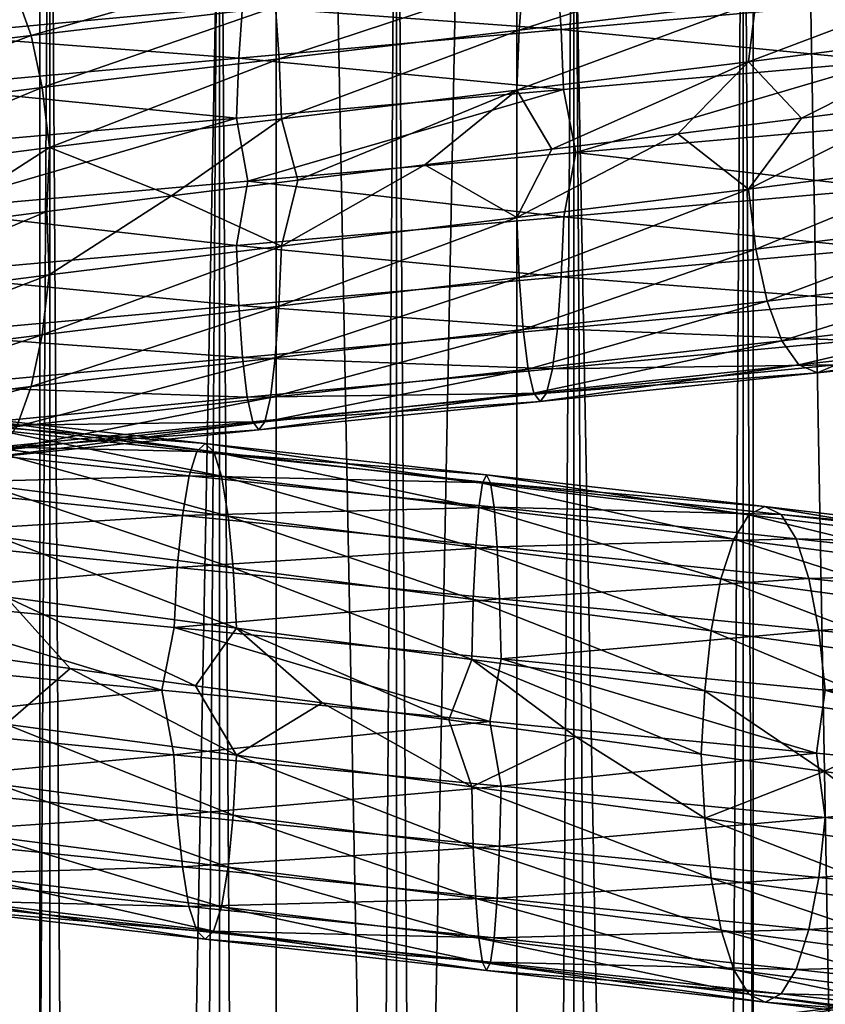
# Model space of a CAD drawing. Header units: metres. Extents: x -109 to 109, y -917 to 389.
# Tile 434 of 656: x -4 to 4, y -452 to -442. Entities that reach past the tile are written whole.
import ezdxf

# ---------------------------------------------------------------- set-up
doc = ezdxf.new("R2010")
doc.units = ezdxf.units.M
doc.layers.add('solid_24503124_XXX_01_SW0001', color=7, linetype='CONTINUOUS')
doc.layers.add('solid_24503124_XXX_01_SW0001_01', color=7, linetype='CONTINUOUS')

msp = doc.modelspace()

# ---------------------------------------------------------------- linework, layer by layer
at = {"layer": 'solid_24503124_XXX_01_SW0001'}
for points in [[(-5.794521, -410, 11.637158), (-5.795265, -535, 11.636799), (-3.557269, -535, 12.503851)], [(-3.557472, -410, -12.503769), (-3.557269, -535, -12.503851), (-5.795265, -535, -11.636799)], [(-3.557472, -410, -12.503769), (-5.795265, -535, -11.636799), (-5.794586, -410, -11.637126)], [(-5.794521, -410, 11.637158), (-3.557269, -535, 12.503851), (-3.557692, -410, 12.503706)], [(-3.557692, -410, 12.503706), (-3.557269, -535, 12.503851), (-1.199402, -410, 12.944548)], [(-1.199508, -410, -12.944538), (-3.557269, -535, -12.503851), (-3.557472, -410, -12.503769)], [(-1.199402, -410, 12.944548), (-3.557269, -535, 12.503851), (-1.198704, -535, 12.944597)], [(-1.199508, -410, -12.944538), (-1.198704, -535, -12.944597), (-3.557269, -535, -12.503851)], [(1.19961, -410, -12.944529), (-1.198704, -535, -12.944597), (-1.199508, -410, -12.944538)], [(1.19961, -410, -12.944529), (1.198704, -535, -12.944597), (-1.198704, -535, -12.944597)], [(-4.996175, -701, -406.876648), (-4.996158, -437, -406.876648), (-3.457402, -437, -407.765076)], [(-3.457262, -701, -407.765137), (-4.996175, -701, -406.876648), (-3.457402, -437, -407.765076)], [(-4.996175, -701, -393.123352), (-3.457262, -701, -392.234863), (-4.996158, -437, -393.123352)], [(-3.457262, -701, -392.234863), (-3.457402, -437, -392.234924), (-4.996158, -437, -393.123352)], [(-3.457262, -701, -407.765137), (-3.457402, -437, -407.765076), (-1.767193, -437, -408.31427)], [(-1.767249, -701, -391.68576), (-1.767193, -437, -391.68573), (-3.457402, -437, -392.234924)], [(-3.457262, -701, -392.234863), (-1.767249, -701, -391.68576), (-3.457402, -437, -392.234924)], [(-1.767249, -701, -408.31424), (-3.457262, -701, -407.765137), (-1.767193, -437, -408.31427)], [(-1.767249, -701, -408.31424), (0, -437, -408.5), (0, -701, -408.5)], [(-1.767249, -701, -408.31424), (-1.767193, -437, -408.31427), (0, -437, -408.5)], [(-1.767249, -701, -391.68576), (0, -701, -391.5), (-1.767193, -437, -391.68573)], [(-1.767193, -437, -391.68573), (0, -701, -391.5), (0, -437, -391.5)], [(1.767249, -701, -391.68576), (1.767193, -437, -391.68573), (0, -437, -391.5)], [(0, -701, -391.5), (1.767249, -701, -391.68576), (0, -437, -391.5)], [(-3.643753, -442.395111, 13.835573), (-3.787022, -441.997223, 14.379574), (-1.256551, -441.710876, 14.817051)], [(-1.209014, -442.108765, 14.256499), (-3.643753, -442.395111, 13.835573), (-1.256551, -441.710876, 14.817051)], [(-3.643753, -442.395111, 13.835573), (-5.969793, -442.683044, 13.003073), (-3.787022, -441.997223, 14.379574)], [(-4.487977, -441.993988, 17.041147), (-4.631541, -442.390472, 17.586271), (-1.536766, -442.104126, 18.121307)], [(-1.536766, -442.104126, 18.121307), (-4.631541, -442.390472, 17.586271), (-1.573492, -442.621887, 18.554369)], [(-3.533431, -442.913879, 13.416671), (-3.643753, -442.395111, 13.835573), (-1.209014, -442.108765, 14.256499)], [(-1.172408, -442.627533, 13.824853), (-3.533431, -442.913879, 13.416671), (-1.209014, -442.108765, 14.256499)], [(-5.789044, -443.201813, 12.609377), (-5.969793, -442.683044, 13.003073), (-3.643753, -442.395111, 13.835573)], [(-3.533431, -442.913879, 13.416671), (-5.789044, -443.201813, 12.609377), (-3.643753, -442.395111, 13.835573)], [(-4.631541, -442.390472, 17.586271), (-4.742226, -442.908234, 18.006548), (-1.573492, -442.621887, 18.554369)], [(-1.573492, -442.621887, 18.554369), (-4.742226, -442.908234, 18.006548), (-1.597123, -443.22049, 18.833017)], [(-3.462639, -443.513092, 13.147872), (-3.533431, -442.913879, 13.416671), (-1.172408, -442.627533, 13.824853)], [(-1.148919, -443.226746, 13.547875), (-3.462639, -443.513092, 13.147872), (-1.172408, -442.627533, 13.824853)], [(-5.673062, -443.801025, 12.356751), (-5.789044, -443.201813, 12.609377), (-3.533431, -442.913879, 13.416671)], [(-3.462639, -443.513092, 13.147872), (-5.673062, -443.801025, 12.356751), (-3.533431, -442.913879, 13.416671)], [(-4.742226, -442.908234, 18.006548), (-4.813445, -443.506836, 18.27697), (-1.597123, -443.22049, 18.833017)], [(1.666388, -442.93573, 18.826981), (-1.597123, -443.22049, 18.833017), (-1.481756, -443.848053, 18.941637)], [(1.198747, -442.941956, 13.543532), (-0.984572, -443.839661, 13.463732), (-1.148919, -443.226746, 13.547875)], [(1.198747, -442.941956, 13.543532), (0.28334, -443.684723, 13.496991), (-0.984572, -443.839661, 13.463732)], [(-1.597123, -443.22049, 18.833017), (-4.813445, -443.506836, 18.27697), (-4.72477, -444.134918, 18.402096)], [(-1.597123, -443.22049, 18.833017), (-4.72477, -444.134918, 18.402096), (-1.481756, -443.848053, 18.941637)], [(-1.148919, -443.226746, 13.547875), (-2.245866, -443.995331, 13.311035), (-3.462639, -443.513092, 13.147872)], [(-1.148919, -443.226746, 13.547875), (-0.984572, -443.839661, 13.463732), (-2.245866, -443.995331, 13.311035)], [(-3.462639, -443.513092, 13.147872), (-4.699156, -444.308228, 12.655639), (-5.673062, -443.801025, 12.356751)], [(-3.462639, -443.513092, 13.147872), (-3.488472, -444.151611, 13.040782), (-4.699156, -444.308228, 12.655639)], [(-3.462639, -443.513092, 13.147872), (-2.245866, -443.995331, 13.311035), (-3.488472, -444.151611, 13.040782)], [(-1.481756, -443.848053, 18.941637), (-4.72477, -444.134918, 18.402096), (-1.597285, -444.490936, 18.834936)], [(-1.149082, -444.497192, 13.549793), (-2.245866, -443.995331, 13.311035), (-0.984572, -443.839661, 13.463732)], [(-3.463129, -444.783539, 13.149733), (-3.488472, -444.151611, 13.040782), (-2.245866, -443.995331, 13.311035)], [(-1.149082, -444.497192, 13.549793), (-3.463129, -444.783539, 13.149733), (-2.245866, -443.995331, 13.311035)], [(-5.673865, -445.071472, 12.3585), (-4.699156, -444.308228, 12.655639), (-3.488472, -444.151611, 13.040782)], [(-3.463129, -444.783539, 13.149733), (-5.673865, -445.071472, 12.3585), (-3.488472, -444.151611, 13.040782)], [(-4.72477, -444.134918, 18.402096), (-4.813935, -444.777283, 18.27883), (-1.597285, -444.490936, 18.834936)], [(-1.597285, -444.490936, 18.834936), (-4.813935, -444.777283, 18.27883), (-1.573796, -445.090149, 18.557959)], [(-3.534348, -445.382141, 13.420156), (-3.463129, -444.783539, 13.149733), (-1.149082, -444.497192, 13.549793)], [(-1.172713, -445.095795, 13.828443), (-3.534348, -445.382141, 13.420156), (-1.149082, -444.497192, 13.549793)], [(-5.790548, -445.670074, 12.612651), (-5.673865, -445.071472, 12.3585), (-3.463129, -444.783539, 13.149733)], [(-3.534348, -445.382141, 13.420156), (-5.790548, -445.670074, 12.612651), (-3.463129, -444.783539, 13.149733)], [(-4.813935, -444.777283, 18.27883), (-4.743143, -445.376495, 18.010031), (-1.573796, -445.090149, 18.557959)], [(-1.573796, -445.090149, 18.557959), (-4.743143, -445.376495, 18.010031), (-1.537191, -445.608917, 18.126312)], [(-3.645032, -445.899902, 13.840431), (-3.534348, -445.382141, 13.420156), (-1.172713, -445.095795, 13.828443)], [(-1.209438, -445.613556, 14.261505), (-3.645032, -445.899902, 13.840431), (-1.172713, -445.095795, 13.828443)], [(-5.971889, -446.187836, 13.007638), (-5.790548, -445.670074, 12.612651), (-3.534348, -445.382141, 13.420156)], [(-3.645032, -445.899902, 13.840431), (-5.971889, -446.187836, 13.007638), (-3.534348, -445.382141, 13.420156)], [(-4.743143, -445.376495, 18.010031), (-4.632821, -445.895264, 17.591129), (-1.537191, -445.608917, 18.126312)], [(-1.537191, -445.608917, 18.126312), (-4.632821, -445.895264, 17.591129), (-1.489654, -446.006805, 17.565762)], [(-3.788597, -446.296387, 14.385555), (-3.645032, -445.899902, 13.840431), (-1.209438, -445.613556, 14.261505)], [(-1.257074, -446.01004, 14.823214), (-3.788597, -446.296387, 14.385555), (-1.209438, -445.613556, 14.261505)], [(-6.2071, -446.58432, 13.519962), (-5.971889, -446.187836, 13.007638), (-3.645032, -445.899902, 13.840431)], [(-3.788597, -446.296387, 14.385555), (-6.2071, -446.58432, 13.519962), (-3.645032, -445.899902, 13.840431)], [(-4.632821, -445.895264, 17.591129), (-4.489552, -446.293152, 17.047129), (-1.489654, -446.006805, 17.565762)], [(-1.489654, -446.006805, 17.565762), (-4.489552, -446.293152, 17.047129), (-1.433726, -446.25, 16.906275)], [(-3.957349, -446.537964, 15.026319), (-3.788597, -446.296387, 14.385555), (-1.257074, -446.01004, 14.823214)], [(-1.313066, -446.251617, 15.483471), (-3.957349, -446.537964, 15.026319), (-1.257074, -446.01004, 14.823214)], [(-4.859838, -446.23703, -16.248648), (-1.991731, -446.548645, -16.842369), (-5.049712, -446.478607, -16.883482)], [(-4.655219, -446.157043, -15.564514), (-1.907871, -446.468658, -16.133238), (-4.859838, -446.23703, -16.248648)], [(-1.907871, -446.468658, -16.133238), (-1.991731, -446.548645, -16.842369), (-4.859838, -446.23703, -16.248648)], [(-1.824042, -446.550262, -15.424361), (-1.907871, -446.468658, -16.133238), (-4.655219, -446.157043, -15.564514)], [(-4.450674, -446.238647, -14.880627), (-1.824042, -446.550262, -15.424361), (-4.655219, -446.157043, -15.564514)], [(-1.746316, -446.793457, -14.767099), (-1.824042, -446.550262, -15.424361), (-4.450674, -446.238647, -14.880627)], [(-4.261023, -446.481842, -14.246534), (-1.746316, -446.793457, -14.767099), (-4.450674, -446.238647, -14.880627)], [(-4.489552, -446.293152, 17.047129), (-4.320997, -446.536346, 16.407114), (-1.433726, -446.25, 16.906275)], [(-1.433726, -446.25, 16.906275), (-4.320997, -446.536346, 16.407114), (-1.373407, -446.331604, 16.195002)], [(-4.320997, -446.536346, 16.407114), (-4.139206, -446.61795, 15.716842), (-1.373407, -446.331604, 16.195002)], [(-4.139206, -446.61795, 15.716842), (-3.957349, -446.537964, 15.026319), (-1.313066, -446.251617, 15.483471)], [(-1.373407, -446.331604, 16.195002), (-4.139206, -446.61795, 15.716842), (-1.313066, -446.251617, 15.483471)], [(-5.049712, -446.478607, -16.883482), (-2.069548, -446.790222, -17.500401), (-5.211246, -446.875092, -17.423563)], [(-1.991731, -446.548645, -16.842369), (-2.069548, -446.790222, -17.500401), (-5.049712, -446.478607, -16.883482)], [(-1.68025, -447.191345, -14.208438), (-1.746316, -446.793457, -14.767099), (-4.261023, -446.481842, -14.246534)], [(-4.099822, -446.87973, -13.707567), (-1.68025, -447.191345, -14.208438), (-4.261023, -446.481842, -14.246534)], [(-1.907871, -446.468658, -16.133238), (0.895909, -446.78183, -16.221426), (-1.991731, -446.548645, -16.842369)], [(0.856544, -446.863434, -15.508676), (0.895909, -446.78183, -16.221426), (-1.907871, -446.468658, -16.133238)], [(-1.824042, -446.550262, -15.424361), (0.856544, -446.863434, -15.508676), (-1.907871, -446.468658, -16.133238)], [(-1.991731, -446.548645, -16.842369), (0.935289, -446.861816, -16.934435), (-2.069548, -446.790222, -17.500401)], [(0.895909, -446.78183, -16.221426), (0.935289, -446.861816, -16.934435), (-1.991731, -446.548645, -16.842369)], [(0.820045, -447.106628, -14.847821), (0.856544, -446.863434, -15.508676), (-1.824042, -446.550262, -15.424361)], [(-1.746316, -446.793457, -14.767099), (0.820045, -447.106628, -14.847821), (-1.824042, -446.550262, -15.424361)], [(-2.069548, -446.790222, -17.500401), (-2.135751, -447.186707, -18.060217), (-5.211246, -446.875092, -17.423563)], [(-2.069548, -446.790222, -17.500401), (0.971831, -447.103394, -17.596064), (-2.135751, -447.186707, -18.060217)], [(0.935289, -446.861816, -16.934435), (0.971831, -447.103394, -17.596064), (-2.069548, -446.790222, -17.500401)], [(0.789022, -447.504517, -14.286106), (0.820045, -447.106628, -14.847821), (-1.746316, -446.793457, -14.767099)], [(-1.68025, -447.191345, -14.208438), (0.789022, -447.504517, -14.286106), (-1.746316, -446.793457, -14.767099)], [(-5.211246, -446.875092, -17.423563), (-2.135751, -447.186707, -18.060217), (-5.335784, -447.392853, -17.839951)], [(-1.629377, -447.710114, -13.778247), (-1.68025, -447.191345, -14.208438), (-4.099822, -446.87973, -13.707567)], [(-3.975691, -447.398499, -13.292541), (-1.629377, -447.710114, -13.778247), (-4.099822, -446.87973, -13.707567)], [(0.971831, -447.103394, -17.596064), (1.002918, -447.499878, -18.158939), (-2.135751, -447.186707, -18.060217)], [(-2.135751, -447.186707, -18.060217), (-2.18679, -447.704468, -18.491817), (-5.335784, -447.392853, -17.839951)], [(-2.135751, -447.186707, -18.060217), (1.002918, -447.499878, -18.158939), (-2.18679, -447.704468, -18.491817)], [(0.765132, -448.023285, -13.853562), (0.789022, -447.504517, -14.286106), (-1.68025, -447.191345, -14.208438)], [(-1.629377, -447.710114, -13.778247), (0.765132, -448.023285, -13.853562), (-1.68025, -447.191345, -14.208438)], [(-5.335784, -447.392853, -17.839951), (-2.18679, -447.704468, -18.491817), (-5.415917, -447.991455, -18.107872)], [(-1.596733, -448.309326, -13.502203), (-1.629377, -447.710114, -13.778247), (-3.975691, -447.398499, -13.292541)], [(-3.896039, -447.997711, -13.026228), (-1.596733, -448.309326, -13.502203), (-3.975691, -447.398499, -13.292541)], [(1.002918, -447.499878, -18.158939), (1.026886, -448.017639, -18.592901), (-2.18679, -447.704468, -18.491817)], [(-2.18679, -447.704468, -18.491817), (-2.219632, -448.30307, -18.769527), (-5.415917, -447.991455, -18.107872)], [(-2.18679, -447.704468, -18.491817), (1.026886, -448.017639, -18.592901), (-2.219632, -448.30307, -18.769527)], [(0.749803, -448.622498, -13.576011), (0.765132, -448.023285, -13.853562), (-1.629377, -447.710114, -13.778247)], [(-1.596733, -448.309326, -13.502203), (0.749803, -448.622498, -13.576011), (-1.629377, -447.710114, -13.778247)], [(-5.415917, -447.991455, -18.107872), (-2.342073, -448.930786, -18.854181), (-5.557865, -448.618591, -18.16824)], [(-5.415917, -447.991455, -18.107872), (-2.219632, -448.30307, -18.769527), (-2.342073, -448.930786, -18.854181)], [(-3.896039, -447.997711, -13.026228), (-4.474345, -448.545013, -12.736752), (-3.254472, -448.7146, -13.101053)], [(-3.896039, -447.997711, -13.026228), (-3.254472, -448.7146, -13.101053), (-2.005516, -448.884705, -13.349423)], [(-3.896039, -447.997711, -13.026228), (-2.005516, -448.884705, -13.349423), (-1.596733, -448.309326, -13.502203)], [(1.026886, -448.017639, -18.592901), (1.042308, -448.616241, -18.872128), (-2.219632, -448.30307, -18.769527)], [(-2.219632, -448.30307, -18.769527), (0.930019, -449.243317, -18.976994), (-2.342073, -448.930786, -18.854181)], [(-1.596733, -448.309326, -13.502203), (-2.005516, -448.884705, -13.349423), (-0.743422, -449.054657, -13.479314)], [(-3.89659, -449.268158, -13.028072), (-3.254472, -448.7146, -13.101053), (-4.474345, -448.545013, -12.736752)], [(-5.557865, -448.618591, -18.16824), (-2.342073, -448.930786, -18.854181), (-5.416468, -449.261902, -18.109715)], [(-3.89659, -449.268158, -13.028072), (-1.596959, -449.579773, -13.504114), (-3.254472, -448.7146, -13.101053)], [(-1.596959, -449.579773, -13.504114), (-2.005516, -448.884705, -13.349423), (-3.254472, -448.7146, -13.101053)], [(-1.596959, -449.579773, -13.504114), (-0.743422, -449.054657, -13.479314), (-2.005516, -448.884705, -13.349423)], [(-2.342073, -448.930786, -18.854181), (-2.219858, -449.573517, -18.771439), (-5.416468, -449.261902, -18.109715)], [(-2.342073, -448.930786, -18.854181), (0.930019, -449.243317, -18.976994), (-2.219858, -449.573517, -18.771439)], [(-1.596959, -449.579773, -13.504114), (0.749909, -449.892944, -13.577932), (-0.743422, -449.054657, -13.479314)], [(0.749909, -449.892944, -13.577932), (0.522882, -449.224762, -13.489761), (-0.743422, -449.054657, -13.479314)], [(-5.416468, -449.261902, -18.109715), (-2.219858, -449.573517, -18.771439), (-5.336816, -449.861115, -17.843403)], [(-3.976723, -449.86676, -13.295992), (-1.6298, -450.178375, -13.781824), (-3.89659, -449.268158, -13.028072)], [(-1.6298, -450.178375, -13.781824), (-1.596959, -449.579773, -13.504114), (-3.89659, -449.268158, -13.028072)], [(0.930019, -449.243317, -18.976994), (1.042414, -449.886688, -18.87405), (-2.219858, -449.573517, -18.771439)], [(-2.219858, -449.573517, -18.771439), (-2.187214, -450.172699, -18.495396), (-5.336816, -449.861115, -17.843403)], [(-2.219858, -449.573517, -18.771439), (1.042414, -449.886688, -18.87405), (-2.187214, -450.172699, -18.495396)], [(-1.6298, -450.178375, -13.781824), (0.765331, -450.491547, -13.857161), (-1.596959, -449.579773, -13.504114)], [(0.765331, -450.491547, -13.857161), (0.749909, -449.892944, -13.577932), (-1.596959, -449.579773, -13.504114)], [(-5.336816, -449.861115, -17.843403), (-2.187214, -450.172699, -18.495396), (-5.212685, -450.379883, -17.428375)], [(-4.101261, -450.384521, -13.712379), (-1.68084, -450.696136, -14.213427), (-3.976723, -449.86676, -13.295992)], [(-1.68084, -450.696136, -14.213427), (-1.6298, -450.178375, -13.781824), (-3.976723, -449.86676, -13.295992)], [(1.042414, -449.886688, -18.87405), (1.027085, -450.485901, -18.596498), (-2.187214, -450.172699, -18.495396)], [(-2.187214, -450.172699, -18.495396), (-2.13634, -450.691467, -18.065205), (-5.212685, -450.379883, -17.428375)], [(-2.187214, -450.172699, -18.495396), (1.027085, -450.485901, -18.596498), (-2.13634, -450.691467, -18.065205)], [(-1.68084, -450.696136, -14.213427), (0.789299, -451.009308, -14.291121), (-1.6298, -450.178375, -13.781824)], [(0.789299, -451.009308, -14.291121), (0.765331, -450.491547, -13.857161), (-1.6298, -450.178375, -13.781824)], [(-5.212685, -450.379883, -17.428375), (-2.13634, -450.691467, -18.065205), (-5.051485, -450.777771, -16.889408)], [(-4.262795, -450.781006, -14.25246), (-1.747042, -451.092621, -14.773242), (-4.101261, -450.384521, -13.712379)], [(-1.747042, -451.092621, -14.773242), (-1.68084, -450.696136, -14.213427), (-4.101261, -450.384521, -13.712379)], [(1.027085, -450.485901, -18.596498), (1.003195, -451.004669, -18.163956), (-2.13634, -450.691467, -18.065205)], [(-2.13634, -450.691467, -18.065205), (-2.070275, -451.089386, -17.506544), (-5.051485, -450.777771, -16.889408)], [(-2.13634, -450.691467, -18.065205), (1.003195, -451.004669, -18.163956), (-2.070275, -451.089386, -17.506544)], [(-1.747042, -451.092621, -14.773242), (0.820386, -451.405792, -14.853997), (-1.68084, -450.696136, -14.213427)], [(0.820386, -451.405792, -14.853997), (0.789299, -451.009308, -14.291121), (-1.68084, -450.696136, -14.213427)], [(-5.051485, -450.777771, -16.889408), (-2.070275, -451.089386, -17.506544), (-4.861833, -451.020966, -16.255316)], [(-4.452669, -451.022583, -14.887296), (-1.824859, -451.334198, -15.431273), (-4.262795, -450.781006, -14.25246)], [(-1.824859, -451.334198, -15.431273), (-1.747042, -451.092621, -14.773242), (-4.262795, -450.781006, -14.25246)], [(-4.861833, -451.020966, -16.255316), (-1.992549, -451.332581, -16.849281), (-4.657288, -451.10257, -15.571429)], [(-2.070275, -451.089386, -17.506544), (-1.992549, -451.332581, -16.849281), (-4.861833, -451.020966, -16.255316)], [(-4.657288, -451.10257, -15.571429), (-1.908719, -451.414185, -16.140406), (-4.452669, -451.022583, -14.887296)], [(-1.908719, -451.414185, -16.140406), (-1.824859, -451.334198, -15.431273), (-4.452669, -451.022583, -14.887296)], [(1.003195, -451.004669, -18.163956), (0.972172, -451.402557, -17.60224), (-2.070275, -451.089386, -17.506544)], [(-1.992549, -451.332581, -16.849281), (-1.908719, -451.414185, -16.140406), (-4.657288, -451.10257, -15.571429)], [(-2.070275, -451.089386, -17.506544), (0.972172, -451.402557, -17.60224), (-1.992549, -451.332581, -16.849281)], [(-1.824859, -451.334198, -15.431273), (0.856928, -451.647369, -15.515626), (-1.747042, -451.092621, -14.773242)], [(0.856928, -451.647369, -15.515626), (0.820386, -451.405792, -14.853997), (-1.747042, -451.092621, -14.773242)], [(-1.992549, -451.332581, -16.849281), (0.935673, -451.645752, -16.941385), (-1.908719, -451.414185, -16.140406)], [(0.972172, -451.402557, -17.60224), (0.935673, -451.645752, -16.941385), (-1.992549, -451.332581, -16.849281)], [(-1.908719, -451.414185, -16.140406), (0.896307, -451.727356, -16.228634), (-1.824859, -451.334198, -15.431273)], [(0.896307, -451.727356, -16.228634), (0.856928, -451.647369, -15.515626), (-1.824859, -451.334198, -15.431273)], [(0.935673, -451.645752, -16.941385), (0.896307, -451.727356, -16.228634), (-1.908719, -451.414185, -16.140406)]]:
    msp.add_3dface(points, dxfattribs=at)
at = {"layer": 'solid_24503124_XXX_01_SW0001_01'}
for points in [[(-1.199402, -410, 12.944548), (-1.198704, -535, 12.944597), (1.198704, -535, 12.944597)], [(-1.199402, -410, 12.944548), (1.198704, -535, 12.944597), (1.199402, -410, 12.944548)], [(1.199402, -410, 12.944548), (1.198704, -535, 12.944597), (3.557269, -535, 12.503851)], [(1.19961, -410, -12.944529), (3.557269, -535, -12.503851), (1.198704, -535, -12.944597)], [(1.199402, -410, 12.944548), (3.557269, -535, 12.503851), (3.557692, -410, 12.503706)], [(3.557568, -410, -12.503741), (3.557269, -535, -12.503851), (1.19961, -410, -12.944529)], [(3.557692, -410, 12.503706), (3.557269, -535, 12.503851), (5.795265, -535, 11.636799)], [(5.79467, -410, -11.637084), (5.795265, -535, -11.636799), (3.557269, -535, -12.503851)], [(5.79467, -410, -11.637084), (3.557269, -535, -12.503851), (3.557568, -410, -12.503741)], [(3.557692, -410, 12.503706), (5.795265, -535, 11.636799), (5.794521, -410, 11.637158)], [(0, -701, -408.5), (0, -437, -408.5), (1.767193, -437, -408.31427)], [(1.767249, -701, -408.31424), (0, -701, -408.5), (1.767193, -437, -408.31427)], [(3.457262, -701, -392.234863), (3.457402, -437, -392.234924), (1.767193, -437, -391.68573)], [(1.767249, -701, -391.68576), (3.457262, -701, -392.234863), (1.767193, -437, -391.68573)], [(1.767249, -701, -408.31424), (1.767193, -437, -408.31427), (3.457402, -437, -407.765076)], [(3.457262, -701, -407.765137), (1.767249, -701, -408.31424), (3.457402, -437, -407.765076)], [(3.457262, -701, -392.234863), (4.996175, -701, -393.123352), (3.457402, -437, -392.234924)], [(3.457262, -701, -407.765137), (3.457402, -437, -407.765076), (4.996158, -437, -406.876648)], [(4.996175, -701, -406.876648), (3.457262, -701, -407.765137), (4.996158, -437, -406.876648)], [(4.996175, -701, -393.123352), (4.996158, -437, -393.123352), (3.457402, -437, -392.234924)], [(1.223254, -442.342773, 13.82042), (1.261447, -441.824005, 14.251929), (3.694634, -441.540802, 13.822094)], [(3.582771, -442.05957, 13.4036), (1.223254, -442.342773, 13.82042), (3.694634, -441.540802, 13.822094)], [(3.510991, -442.658783, 13.135062), (3.582771, -442.05957, 13.4036), (5.835378, -441.777954, 12.58798)], [(5.718468, -442.377167, 12.335783), (3.510991, -442.658783, 13.135062), (5.835378, -441.777954, 12.58798)], [(1.603414, -441.819366, 18.115498), (-1.536766, -442.104126, 18.121307), (1.641733, -442.337128, 18.54842)], [(-1.172408, -442.627533, 13.824853), (-1.209014, -442.108765, 14.256499), (1.261447, -441.824005, 14.251929)], [(1.223254, -442.342773, 13.82042), (-1.172408, -442.627533, 13.824853), (1.261447, -441.824005, 14.251929)], [(1.603414, -441.819366, 18.115498), (1.641733, -442.337128, 18.54842), (4.808445, -442.053925, 17.989004)], [(-1.536766, -442.104126, 18.121307), (-1.573492, -442.621887, 18.554369), (1.641733, -442.337128, 18.54842)], [(1.198747, -442.941956, 13.543532), (1.223254, -442.342773, 13.82042), (3.582771, -442.05957, 13.4036)], [(3.510991, -442.658783, 13.135062), (1.198747, -442.941956, 13.543532), (3.582771, -442.05957, 13.4036)], [(4.808445, -442.053925, 17.989004), (1.641733, -442.337128, 18.54842), (4.880658, -442.652527, 18.259163)], [(1.641733, -442.337128, 18.54842), (-1.573492, -442.621887, 18.554369), (1.666388, -442.93573, 18.826981)], [(-1.148919, -443.226746, 13.547875), (-1.172408, -442.627533, 13.824853), (1.223254, -442.342773, 13.82042)], [(1.198747, -442.941956, 13.543532), (-1.148919, -443.226746, 13.547875), (1.223254, -442.342773, 13.82042)], [(1.641733, -442.337128, 18.54842), (1.666388, -442.93573, 18.826981), (4.880658, -442.652527, 18.259163)], [(5.718468, -442.377167, 12.335783), (4.037362, -443.221466, 12.881701), (3.510991, -442.658783, 13.135062)], [(5.718468, -442.377167, 12.335783), (5.228594, -443.06839, 12.446355), (4.037362, -443.221466, 12.881701)], [(-1.573492, -442.621887, 18.554369), (-1.597123, -443.22049, 18.833017), (1.666388, -442.93573, 18.826981)], [(3.510991, -442.658783, 13.135062), (1.549632, -443.530121, 13.410167), (1.198747, -442.941956, 13.543532)], [(3.510991, -442.658783, 13.135062), (2.806424, -443.375488, 13.204194), (1.549632, -443.530121, 13.410167)], [(4.880658, -442.652527, 18.259163), (1.666388, -442.93573, 18.826981), (1.78925, -443.564148, 18.914913)], [(4.880658, -442.652527, 18.259163), (1.78925, -443.564148, 18.914913), (5.0213, -443.280609, 18.323524)], [(3.510991, -442.658783, 13.135062), (4.037362, -443.221466, 12.881701), (2.806424, -443.375488, 13.204194)], [(1.666388, -442.93573, 18.826981), (-1.481756, -443.848053, 18.941637), (1.78925, -443.564148, 18.914913)], [(1.198747, -442.941956, 13.543532), (1.549632, -443.530121, 13.410167), (0.28334, -443.684723, 13.496991)], [(3.511488, -443.92923, 13.136922), (4.037362, -443.221466, 12.881701), (5.228594, -443.06839, 12.446355)], [(5.719277, -443.647614, 12.337529), (3.511488, -443.92923, 13.136922), (5.228594, -443.06839, 12.446355)], [(5.0213, -443.280609, 18.323524), (1.78925, -443.564148, 18.914913), (4.881155, -443.922974, 18.261023)], [(3.511488, -443.92923, 13.136922), (2.806424, -443.375488, 13.204194), (4.037362, -443.221466, 12.881701)], [(1.198916, -444.212402, 13.545449), (1.549632, -443.530121, 13.410167), (2.806424, -443.375488, 13.204194)], [(3.511488, -443.92923, 13.136922), (1.198916, -444.212402, 13.545449), (2.806424, -443.375488, 13.204194)], [(1.78925, -443.564148, 18.914913), (-1.481756, -443.848053, 18.941637), (1.666558, -444.206177, 18.828897)], [(1.198916, -444.212402, 13.545449), (0.28334, -443.684723, 13.496991), (1.549632, -443.530121, 13.410167)], [(1.78925, -443.564148, 18.914913), (1.666558, -444.206177, 18.828897), (4.881155, -443.922974, 18.261023)], [(-1.149082, -444.497192, 13.549793), (-0.984572, -443.839661, 13.463732), (0.28334, -443.684723, 13.496991)], [(1.198916, -444.212402, 13.545449), (-1.149082, -444.497192, 13.549793), (0.28334, -443.684723, 13.496991)], [(3.583701, -444.527832, 13.407081), (3.511488, -443.92923, 13.136922), (5.719277, -443.647614, 12.337529)], [(5.836894, -444.246216, 12.591249), (3.583701, -444.527832, 13.407081), (5.719277, -443.647614, 12.337529)], [(-1.481756, -443.848053, 18.941637), (-1.597285, -444.490936, 18.834936), (1.666558, -444.206177, 18.828897)], [(1.223572, -444.811005, 13.82401), (1.198916, -444.212402, 13.545449), (3.511488, -443.92923, 13.136922)], [(3.583701, -444.527832, 13.407081), (1.223572, -444.811005, 13.82401), (3.511488, -443.92923, 13.136922)], [(4.881155, -443.922974, 18.261023), (1.666558, -444.206177, 18.828897), (4.809375, -444.522186, 17.992485)], [(1.666558, -444.206177, 18.828897), (-1.597285, -444.490936, 18.834936), (1.64205, -444.805359, 18.55201)], [(-1.172713, -445.095795, 13.828443), (-1.149082, -444.497192, 13.549793), (1.198916, -444.212402, 13.545449)], [(1.223572, -444.811005, 13.82401), (-1.172713, -445.095795, 13.828443), (1.198916, -444.212402, 13.545449)], [(1.666558, -444.206177, 18.828897), (1.64205, -444.805359, 18.55201), (4.809375, -444.522186, 17.992485)], [(3.695931, -445.045593, 13.826947), (3.583701, -444.527832, 13.407081), (5.836894, -444.246216, 12.591249)], [(6.019686, -444.763977, 12.985566), (3.695931, -445.045593, 13.826947), (5.836894, -444.246216, 12.591249)], [(-1.597285, -444.490936, 18.834936), (-1.573796, -445.090149, 18.557959), (1.64205, -444.805359, 18.55201)], [(1.26189, -445.328766, 14.256933), (1.223572, -444.811005, 13.82401), (3.583701, -444.527832, 13.407081)], [(3.695931, -445.045593, 13.826947), (1.26189, -445.328766, 14.256933), (3.583701, -444.527832, 13.407081)], [(4.809375, -444.522186, 17.992485), (1.64205, -444.805359, 18.55201), (4.697512, -445.040955, 17.57399)], [(3.8415, -445.442078, 14.37154), (3.695931, -445.045593, 13.826947), (6.019686, -444.763977, 12.985566)], [(6.25678, -445.160461, 13.49702), (3.8415, -445.442078, 14.37154), (6.019686, -444.763977, 12.985566)], [(1.64205, -444.805359, 18.55201), (-1.573796, -445.090149, 18.557959), (1.603857, -445.324127, 18.120501)], [(-1.209438, -445.613556, 14.261505), (-1.172713, -445.095795, 13.828443), (1.223572, -444.811005, 13.82401)], [(1.26189, -445.328766, 14.256933), (-1.209438, -445.613556, 14.261505), (1.223572, -444.811005, 13.82401)], [(1.64205, -444.805359, 18.55201), (1.603857, -445.324127, 18.120501), (4.697512, -445.040955, 17.57399)], [(1.311592, -445.72525, 14.818461), (1.26189, -445.328766, 14.256933), (3.695931, -445.045593, 13.826947)], [(3.8415, -445.442078, 14.37154), (1.311592, -445.72525, 14.818461), (3.695931, -445.045593, 13.826947)], [(4.697512, -445.040955, 17.57399), (1.603857, -445.324127, 18.120501), (4.552243, -445.438843, 17.030519)], [(-1.573796, -445.090149, 18.557959), (-1.537191, -445.608917, 18.126312), (1.603857, -445.324127, 18.120501)], [(4.012609, -445.683655, 15.011679), (3.8415, -445.442078, 14.37154), (6.25678, -445.160461, 13.49702)], [(6.53547, -445.402039, 14.098207), (4.012609, -445.683655, 15.011679), (6.25678, -445.160461, 13.49702)], [(1.603857, -445.324127, 18.120501), (-1.537191, -445.608917, 18.126312), (1.554258, -445.722046, 17.560129)], [(-1.257074, -446.01004, 14.823214), (-1.209438, -445.613556, 14.261505), (1.26189, -445.328766, 14.256933)], [(1.311592, -445.72525, 14.818461), (-1.257074, -446.01004, 14.823214), (1.26189, -445.328766, 14.256933)], [(1.603857, -445.324127, 18.120501), (1.554258, -445.722046, 17.560129), (4.552243, -445.438843, 17.030519)], [(1.370013, -445.966827, 15.478507), (1.311592, -445.72525, 14.818461), (3.8415, -445.442078, 14.37154)], [(4.012609, -445.683655, 15.011679), (1.370013, -445.966827, 15.478507), (3.8415, -445.442078, 14.37154)], [(4.552243, -445.438843, 17.030519), (1.554258, -445.722046, 17.560129), (4.381335, -445.682037, 16.39113)], [(4.197005, -445.763641, 15.70153), (4.012609, -445.683655, 15.011679), (6.53547, -445.402039, 14.098207)], [(6.835803, -445.482025, 14.746078), (4.197005, -445.763641, 15.70153), (6.53547, -445.402039, 14.098207)], [(4.381335, -445.682037, 16.39113), (4.197005, -445.763641, 15.70153), (6.835803, -445.482025, 14.746078)], [(-1.537191, -445.608917, 18.126312), (-1.489654, -446.006805, 17.565762), (1.554258, -445.722046, 17.560129)], [(1.554258, -445.722046, 17.560129), (-1.489654, -446.006805, 17.565762), (1.495906, -445.96524, 16.900856)], [(-1.313066, -446.251617, 15.483471), (-1.257074, -446.01004, 14.823214), (1.311592, -445.72525, 14.818461)], [(1.370013, -445.966827, 15.478507), (-1.313066, -446.251617, 15.483471), (1.311592, -445.72525, 14.818461)], [(1.432971, -446.046844, 16.18981), (1.370013, -445.966827, 15.478507), (4.012609, -445.683655, 15.011679)], [(4.197005, -445.763641, 15.70153), (1.432971, -446.046844, 16.18981), (4.012609, -445.683655, 15.011679)], [(4.381335, -445.682037, 16.39113), (1.495906, -445.96524, 16.900856), (4.197005, -445.763641, 15.70153)], [(1.554258, -445.722046, 17.560129), (1.495906, -445.96524, 16.900856), (4.381335, -445.682037, 16.39113)], [(1.495906, -445.96524, 16.900856), (1.432971, -446.046844, 16.18981), (4.197005, -445.763641, 15.70153)], [(-1.489654, -446.006805, 17.565762), (-1.433726, -446.25, 16.906275), (1.495906, -445.96524, 16.900856)], [(1.495906, -445.96524, 16.900856), (-1.433726, -446.25, 16.906275), (1.432971, -446.046844, 16.18981)], [(-1.373407, -446.331604, 16.195002), (-1.313066, -446.251617, 15.483471), (1.370013, -445.966827, 15.478507)], [(1.432971, -446.046844, 16.18981), (-1.373407, -446.331604, 16.195002), (1.370013, -445.966827, 15.478507)], [(-1.433726, -446.25, 16.906275), (-1.373407, -446.331604, 16.195002), (1.432971, -446.046844, 16.18981)], [(0.856544, -446.863434, -15.508676), (3.511839, -447.178192, -15.129357), (0.895909, -446.78183, -16.221426)], [(0.895909, -446.78183, -16.221426), (3.673237, -447.096588, -15.824675), (0.935289, -446.861816, -16.934435)], [(3.511839, -447.178192, -15.129357), (3.673237, -447.096588, -15.824675), (0.895909, -446.78183, -16.221426)], [(0.820045, -447.106628, -14.847821), (3.362193, -447.421387, -14.484666), (0.856544, -446.863434, -15.508676)], [(3.362193, -447.421387, -14.484666), (3.511839, -447.178192, -15.129357), (0.856544, -446.863434, -15.508676)], [(0.935289, -446.861816, -16.934435), (3.834693, -447.176575, -16.520245), (0.971831, -447.103394, -17.596064)], [(3.673237, -447.096588, -15.824675), (3.834693, -447.176575, -16.520245), (0.935289, -446.861816, -16.934435)], [(0.789022, -447.504517, -14.286106), (3.234996, -447.819275, -13.936689), (0.820045, -447.106628, -14.847821)], [(3.234996, -447.819275, -13.936689), (3.362193, -447.421387, -14.484666), (0.820045, -447.106628, -14.847821)], [(0.971831, -447.103394, -17.596064), (3.984515, -447.418152, -17.165689), (1.002918, -447.499878, -18.158939)], [(3.834693, -447.176575, -16.520245), (3.984515, -447.418152, -17.165689), (0.971831, -447.103394, -17.596064)], [(3.511839, -447.178192, -15.129357), (6.062601, -447.494537, -14.300509), (3.673237, -447.096588, -15.824675)], [(3.673237, -447.096588, -15.824675), (6.341227, -447.412933, -14.957735), (3.834693, -447.176575, -16.520245)], [(6.062601, -447.494537, -14.300509), (6.341227, -447.412933, -14.957735), (3.673237, -447.096588, -15.824675)], [(3.362193, -447.421387, -14.484666), (5.804261, -447.737701, -13.691136), (3.511839, -447.178192, -15.129357)], [(5.804261, -447.737701, -13.691136), (6.062601, -447.494537, -14.300509), (3.511839, -447.178192, -15.129357)], [(3.834693, -447.176575, -16.520245), (6.619954, -447.49292, -15.615198), (3.984515, -447.418152, -17.165689)], [(6.341227, -447.412933, -14.957735), (6.619954, -447.49292, -15.615198), (3.834693, -447.176575, -16.520245)], [(3.984515, -447.418152, -17.165689), (4.111974, -447.814636, -17.714798), (1.002918, -447.499878, -18.158939)], [(3.984515, -447.418152, -17.165689), (6.878595, -447.734497, -16.225285), (4.111974, -447.814636, -17.714798)], [(6.619954, -447.49292, -15.615198), (6.878595, -447.734497, -16.225285), (3.984515, -447.418152, -17.165689)], [(0.765132, -448.023285, -13.853562), (3.13705, -448.338043, -13.514726), (0.789022, -447.504517, -14.286106)], [(3.13705, -448.338043, -13.514726), (3.234996, -447.819275, -13.936689), (0.789022, -447.504517, -14.286106)], [(1.002918, -447.499878, -18.158939), (4.111974, -447.814636, -17.714798), (1.026886, -448.017639, -18.592901)], [(3.234996, -447.819275, -13.936689), (5.584677, -448.13562, -13.173181), (3.362193, -447.421387, -14.484666)], [(5.584677, -448.13562, -13.173181), (5.804261, -447.737701, -13.691136), (3.362193, -447.421387, -14.484666)], [(6.878595, -447.734497, -16.225285), (7.098633, -448.130981, -16.74431), (4.111974, -447.814636, -17.714798)], [(4.111974, -447.814636, -17.714798), (4.210242, -448.332397, -18.138145), (1.026886, -448.017639, -18.592901)], [(3.13705, -448.338043, -13.514726), (5.415589, -448.654388, -12.774334), (3.234996, -447.819275, -13.936689)], [(5.415589, -448.654388, -12.774334), (5.584677, -448.13562, -13.173181), (3.234996, -447.819275, -13.936689)], [(4.111974, -447.814636, -17.714798), (7.098633, -448.130981, -16.74431), (4.210242, -448.332397, -18.138145)], [(0.749803, -448.622498, -13.576011), (3.0742, -448.937256, -13.243961), (0.765132, -448.023285, -13.853562)], [(3.0742, -448.937256, -13.243961), (3.13705, -448.338043, -13.514726), (0.765132, -448.023285, -13.853562)], [(1.026886, -448.017639, -18.592901), (4.210242, -448.332397, -18.138145), (1.042308, -448.616241, -18.872128)], [(7.098633, -448.130981, -16.74431), (7.268275, -448.648743, -17.144464), (4.210242, -448.332397, -18.138145)], [(-2.219632, -448.30307, -18.769527), (1.042308, -448.616241, -18.872128), (0.930019, -449.243317, -18.976994)], [(-1.596733, -448.309326, -13.502203), (-0.743422, -449.054657, -13.479314), (0.522882, -449.224762, -13.489761)], [(-1.596733, -448.309326, -13.502203), (0.522882, -449.224762, -13.489761), (0.749803, -448.622498, -13.576011)], [(4.210242, -448.332397, -18.138145), (4.273471, -448.931, -18.410545), (1.042308, -448.616241, -18.872128)], [(3.0742, -448.937256, -13.243961), (5.307089, -449.253601, -12.518404), (3.13705, -448.338043, -13.514726)], [(5.307089, -449.253601, -12.518404), (5.415589, -448.654388, -12.774334), (3.13705, -448.338043, -13.514726)], [(4.210242, -448.332397, -18.138145), (7.268275, -448.648743, -17.144464), (4.273471, -448.931, -18.410545)], [(0.749803, -448.622498, -13.576011), (0.522882, -449.224762, -13.489761), (1.786362, -449.395569, -13.380589)], [(0.749803, -448.622498, -13.576011), (1.786362, -449.395569, -13.380589), (3.039088, -449.567505, -13.152628)], [(0.749803, -448.622498, -13.576011), (3.039088, -449.567505, -13.152628), (3.0742, -448.937256, -13.243961)], [(1.042308, -448.616241, -18.872128), (4.186626, -449.558594, -18.531792), (0.930019, -449.243317, -18.976994)], [(1.042308, -448.616241, -18.872128), (4.273471, -448.931, -18.410545), (4.186626, -449.558594, -18.531792)], [(7.268275, -448.648743, -17.144464), (7.37743, -449.247345, -17.401939), (4.273471, -448.931, -18.410545)], [(3.0742, -448.937256, -13.243961), (3.039088, -449.567505, -13.152628), (4.265522, -449.740021, -12.808087)], [(3.0742, -448.937256, -13.243961), (4.265522, -449.740021, -12.808087), (5.307089, -449.253601, -12.518404)], [(4.273471, -448.931, -18.410545), (7.309686, -449.874542, -17.53763), (4.186626, -449.558594, -18.531792)], [(4.273471, -448.931, -18.410545), (7.37743, -449.247345, -17.401939), (7.309686, -449.874542, -17.53763)], [(0.749909, -449.892944, -13.577932), (1.786362, -449.395569, -13.380589), (0.522882, -449.224762, -13.489761)], [(0.930019, -449.243317, -18.976994), (4.186626, -449.558594, -18.531792), (1.042414, -449.886688, -18.87405)], [(5.307089, -449.253601, -12.518404), (4.265522, -449.740021, -12.808087), (5.450744, -449.912567, -12.350638)], [(0.749909, -449.892944, -13.577932), (3.074635, -450.207703, -13.245836), (1.786362, -449.395569, -13.380589)], [(3.074635, -450.207703, -13.245836), (3.039088, -449.567505, -13.152628), (1.786362, -449.395569, -13.380589)], [(4.186626, -449.558594, -18.531792), (4.273907, -450.201447, -18.412418), (1.042414, -449.886688, -18.87405)], [(3.074635, -450.207703, -13.245836), (4.265522, -449.740021, -12.808087), (3.039088, -449.567505, -13.152628)], [(4.186626, -449.558594, -18.531792), (7.309686, -449.874542, -17.53763), (4.273907, -450.201447, -18.412418)], [(3.074635, -450.207703, -13.245836), (5.30784, -450.524048, -12.520176), (4.265522, -449.740021, -12.808087)], [(5.30784, -450.524048, -12.520176), (5.450744, -449.912567, -12.350638), (4.265522, -449.740021, -12.808087)], [(7.309686, -449.874542, -17.53763), (7.378181, -450.517792, -17.403711), (4.273907, -450.201447, -18.412418)], [(3.137864, -450.806305, -13.518235), (3.074635, -450.207703, -13.245836), (0.749909, -449.892944, -13.577932)], [(0.765331, -450.491547, -13.857161), (3.137864, -450.806305, -13.518235), (0.749909, -449.892944, -13.577932)], [(1.042414, -449.886688, -18.87405), (4.273907, -450.201447, -18.412418), (1.027085, -450.485901, -18.596498)], [(4.273907, -450.201447, -18.412418), (4.211057, -450.800659, -18.141655), (1.027085, -450.485901, -18.596498)], [(5.416996, -451.12262, -12.777651), (5.30784, -450.524048, -12.520176), (3.074635, -450.207703, -13.245836)], [(3.137864, -450.806305, -13.518235), (5.416996, -451.12262, -12.777651), (3.074635, -450.207703, -13.245836)], [(4.273907, -450.201447, -18.412418), (7.378181, -450.517792, -17.403711), (4.211057, -450.800659, -18.141655)], [(3.236132, -451.324066, -13.941583), (3.137864, -450.806305, -13.518235), (0.765331, -450.491547, -13.857161)], [(0.789299, -451.009308, -14.291121), (3.236132, -451.324066, -13.941583), (0.765331, -450.491547, -13.857161)], [(1.027085, -450.485901, -18.596498), (4.211057, -450.800659, -18.141655), (1.003195, -451.004669, -18.163956)], [(7.378181, -450.517792, -17.403711), (7.269682, -451.116974, -17.147781), (4.211057, -450.800659, -18.141655)], [(4.211057, -450.800659, -18.141655), (4.11311, -451.319427, -17.719692), (1.003195, -451.004669, -18.163956)], [(5.586638, -451.640381, -13.177806), (5.416996, -451.12262, -12.777651), (3.137864, -450.806305, -13.518235)], [(3.236132, -451.324066, -13.941583), (5.586638, -451.640381, -13.177806), (3.137864, -450.806305, -13.518235)], [(4.211057, -450.800659, -18.141655), (7.269682, -451.116974, -17.147781), (4.11311, -451.319427, -17.719692)], [(3.363592, -451.720551, -14.49069), (3.236132, -451.324066, -13.941583), (0.789299, -451.009308, -14.291121)], [(0.820386, -451.405792, -14.853997), (3.363592, -451.720551, -14.49069), (0.789299, -451.009308, -14.291121)], [(1.003195, -451.004669, -18.163956), (4.11311, -451.319427, -17.719692), (0.972172, -451.402557, -17.60224)], [(7.269682, -451.116974, -17.147781), (7.100594, -451.635742, -16.748936), (4.11311, -451.319427, -17.719692)], [(4.11311, -451.319427, -17.719692), (3.985913, -451.717316, -17.171715), (0.972172, -451.402557, -17.60224)], [(5.806675, -452.036896, -13.696832), (5.586638, -451.640381, -13.177806), (3.236132, -451.324066, -13.941583)], [(3.363592, -451.720551, -14.49069), (5.806675, -452.036896, -13.696832), (3.236132, -451.324066, -13.941583)], [(4.11311, -451.319427, -17.719692), (7.100594, -451.635742, -16.748936), (3.985913, -451.717316, -17.171715)], [(3.513413, -451.962128, -15.136137), (3.363592, -451.720551, -14.49069), (0.820386, -451.405792, -14.853997)], [(0.856928, -451.647369, -15.515626), (3.513413, -451.962128, -15.136137), (0.820386, -451.405792, -14.853997)], [(0.972172, -451.402557, -17.60224), (3.985913, -451.717316, -17.171715), (0.935673, -451.645752, -16.941385)], [(7.100594, -451.635742, -16.748936), (6.88101, -452.033661, -16.230978), (3.985913, -451.717316, -17.171715)], [(3.674869, -452.042114, -15.831706), (3.513413, -451.962128, -15.136137), (0.856928, -451.647369, -15.515626)], [(0.896307, -451.727356, -16.228634), (3.674869, -452.042114, -15.831706), (0.856928, -451.647369, -15.515626)], [(0.935673, -451.645752, -16.941385), (3.836267, -451.96051, -16.527023), (0.896307, -451.727356, -16.228634)], [(3.836267, -451.96051, -16.527023), (3.674869, -452.042114, -15.831706), (0.896307, -451.727356, -16.228634)], [(3.985913, -451.717316, -17.171715), (3.836267, -451.96051, -16.527023), (0.935673, -451.645752, -16.941385)], [(6.065317, -452.278473, -14.306917), (5.806675, -452.036896, -13.696832), (3.363592, -451.720551, -14.49069)], [(3.513413, -451.962128, -15.136137), (6.065317, -452.278473, -14.306917), (3.363592, -451.720551, -14.49069)], [(3.985913, -451.717316, -17.171715), (6.88101, -452.033661, -16.230978), (3.836267, -451.96051, -16.527023)], [(2.277121, -452.428955, 15.363833), (2.381773, -452.347351, 16.069927), (5.111261, -452.007324, 15.421022)], [(4.886678, -452.088928, 14.743441), (2.277121, -452.428955, 15.363833), (5.111261, -452.007324, 15.421022)], [(5.111261, -452.007324, 15.421022), (2.381773, -452.347351, 16.069927), (5.335925, -452.087311, 16.098848)], [(6.344044, -452.358459, -14.964381), (6.065317, -452.278473, -14.306917), (3.513413, -451.962128, -15.136137)], [(3.674869, -452.042114, -15.831706), (6.344044, -452.358459, -14.964381), (3.513413, -451.962128, -15.136137)], [(3.836267, -451.96051, -16.527023), (6.62267, -452.276855, -15.621606), (3.674869, -452.042114, -15.831706)], [(6.88101, -452.033661, -16.230978), (6.62267, -452.276855, -15.621606), (3.836267, -451.96051, -16.527023)], [(6.62267, -452.276855, -15.621606), (6.344044, -452.358459, -14.964381), (3.674869, -452.042114, -15.831706)]]:
    msp.add_3dface(points, dxfattribs=at)

doc.saveas('drawing.dxf')
